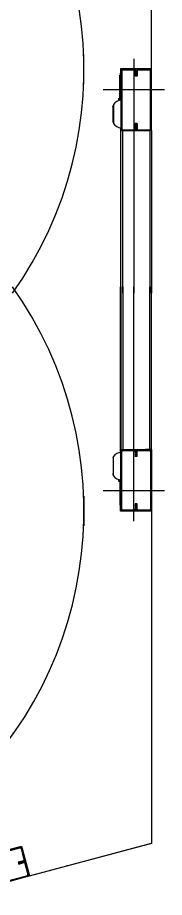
# Model space of a CAD drawing. Extents: x -264205 to -263659, y -1242401 to -1241986.
# Drawn here: x -263908.358 to -263908.131, y -1242123.322 to -1242121.96 of the extents above; entities that cross this region are included whole.
import ezdxf

# ---------------------------------------------------------------- set-up
doc = ezdxf.new("R2010")
doc.units = 0
doc.layers.add('SITUACIA_DSP_2D', color=7, linetype='Continuous')

msp = doc.modelspace()

# ---------------------------------------------------------------- linework, layer by layer
at = {"layer": 'SITUACIA_DSP_2D'}
for p, q in [((-263908.1506, -1242122.0394), (-263908.1506, -1242121.5253)), ((-263908.2551, -1242122.0628), (-263908.2551, -1242122.017)), ((-263908.1781, -1242122.0237), (-263908.1781, -1242122.3869)), ((-263908.1986, -1242122.0394), (-263908.1986, -1242122.047)), ((-263908.1506, -1242122.0394), (-263908.1986, -1242122.0394)), ((-263908.1952, -1242122.0399), (-263908.1952, -1242122.0413)), ((-263908.1772, -1242122.0399), (-263908.1952, -1242122.0399)), ((-263908.1772, -1242122.0413), (-263908.1952, -1242122.0413)), ((-263908.1772, -1242122.0413), (-263908.1772, -1242122.0399)), ((-263908.1715, -1242122.0399), (-263908.1715, -1242122.0413)), ((-263908.1534, -1242122.0399), (-263908.1715, -1242122.0399)), ((-263908.1534, -1242122.0413), (-263908.1715, -1242122.0413)), ((-263908.1534, -1242122.0413), (-263908.1534, -1242122.0399)), ((-263908.1506, -1242122.0427), (-263908.1506, -1242122.0394)), ((-263908.1981, -1242122.047), (-263908.1995, -1242122.047)), ((-263908.1981, -1242122.0489), (-263908.1995, -1242122.0489)), ((-263908.1995, -1242122.0877), (-263908.1995, -1242122.0489)), ((-263908.1967, -1242122.0427), (-263908.1981, -1242122.0427)), ((-263908.1981, -1242122.0427), (-263908.1981, -1242122.132)), ((-263908.1967, -1242122.0427), (-263908.1967, -1242122.132)), ((-263908.1743, -1242122.0427), (-263908.1758, -1242122.0427)), ((-263908.1758, -1242122.0508), (-263908.1758, -1242122.0427)), ((-263908.1743, -1242122.0508), (-263908.1758, -1242122.0508)), ((-263908.1729, -1242122.0427), (-263908.1743, -1242122.0427)), ((-263908.1743, -1242122.0427), (-263908.1743, -1242122.0508)), ((-263908.1743, -1242122.0508), (-263908.1743, -1242122.0427)), ((-263908.1729, -1242122.0508), (-263908.1743, -1242122.0508)), ((-263908.1729, -1242122.0427), (-263908.1729, -1242122.0508)), ((-263908.1506, -1242122.0427), (-263908.152, -1242122.0427)), ((-263908.152, -1242122.132), (-263908.152, -1242122.0427)), ((-263908.1506, -1242122.132), (-263908.1506, -1242122.0427)), ((-263908.2256, -1242122.0712), (-263908.1306, -1242122.0712)), ((-263908.2097, -1242122.0958), (-263908.2098, -1242122.0965)), ((-263908.2095, -1242122.0955), (-263908.2097, -1242122.0958)), ((-263908.2095, -1242122.0943), (-263908.2095, -1242122.1242)), ((-263908.2014, -1242122.0861), (-263908.2014, -1242122.0849)), ((-263908.2014, -1242122.0861), (-263908.2014, -1242122.0868)), ((-263908.2014, -1242122.0861), (-263908.201, -1242122.0861)), ((-263908.2014, -1242122.0884), (-263908.2014, -1242122.0868)), ((-263908.201, -1242122.0868), (-263908.2014, -1242122.0868)), ((-263908.201, -1242122.0861), (-263908.2006, -1242122.0861)), ((-263908.2006, -1242122.0868), (-263908.201, -1242122.0868)), ((-263908.2006, -1242122.0861), (-263908.2006, -1242122.0868)), ((-263908.1996, -1242122.0878), (-263908.1996, -1242122.0848)), ((-263908.2109, -1242122.0974), (-263908.2101, -1242122.0971)), ((-263908.2101, -1242122.0971), (-263908.2098, -1242122.097)), ((-263908.2098, -1242122.1211), (-263908.2098, -1242122.0965)), ((-263908.2098, -1242122.122), (-263908.2098, -1242122.1211)), ((-263908.2098, -1242122.122), (-263908.2097, -1242122.1227)), ((-263908.2097, -1242122.1227), (-263908.2095, -1242122.123)), ((-263908.1986, -1242122.131), (-263908.1986, -1242122.3869)), ((-263908.1981, -1242122.132), (-263908.1967, -1242122.132)), ((-263908.1981, -1242122.3869), (-263908.1981, -1242122.1349)), ((-263908.1981, -1242122.1349), (-263908.1952, -1242122.1349)), ((-263908.1952, -1242122.1335), (-263908.1952, -1242122.1349)), ((-263908.1952, -1242122.1335), (-263908.1772, -1242122.1335)), ((-263908.1952, -1242122.3869), (-263908.1952, -1242122.1349)), ((-263908.1952, -1242122.1349), (-263908.1658, -1242122.1349)), ((-263908.1952, -1242122.1349), (-263908.1772, -1242122.1349)), ((-263908.1772, -1242122.1349), (-263908.1772, -1242122.1335)), ((-263908.1729, -1242122.124), (-263908.1758, -1242122.124)), ((-263908.1758, -1242122.132), (-263908.1758, -1242122.124)), ((-263908.1758, -1242122.132), (-263908.1743, -1242122.132)), ((-263908.1743, -1242122.124), (-263908.1743, -1242122.132)), ((-263908.1743, -1242122.132), (-263908.1743, -1242122.124)), ((-263908.1743, -1242122.132), (-263908.1729, -1242122.132)), ((-263908.1729, -1242122.124), (-263908.1729, -1242122.132)), ((-263908.1715, -1242122.1335), (-263908.1715, -1242122.1349)), ((-263908.1715, -1242122.1335), (-263908.1534, -1242122.1335)), ((-263908.1715, -1242122.1349), (-263908.1534, -1242122.1349)), ((-263908.1534, -1242122.1349), (-263908.1601, -1242122.1349)), ((-263908.1534, -1242122.1349), (-263908.1534, -1242122.1335)), ((-263908.1534, -1242122.1349), (-263908.1534, -1242122.3869)), ((-263908.1506, -1242122.1349), (-263908.1534, -1242122.1349)), ((-263908.152, -1242122.132), (-263908.1506, -1242122.132)), ((-263908.1506, -1242122.1349), (-263908.1506, -1242122.132)), ((-263908.1506, -1242122.1349), (-263908.1506, -1242122.3869)), ((-263908.1986, -1242122.6328), (-263908.1986, -1242122.3769)), ((-263908.1981, -1242122.3769), (-263908.1981, -1242122.6289)), ((-263908.1952, -1242122.3769), (-263908.1952, -1242122.6289)), ((-263908.1781, -1242122.74), (-263908.1781, -1242122.3769)), ((-263908.1534, -1242122.6289), (-263908.1534, -1242122.3769)), ((-263908.1506, -1242122.6289), (-263908.1506, -1242122.3769)), ((-263908.2098, -1242122.6418), (-263908.2097, -1242122.6411)), ((-263908.2097, -1242122.6411), (-263908.2095, -1242122.6408)), ((-263908.2095, -1242122.6695), (-263908.2095, -1242122.6396)), ((-263908.1981, -1242122.6289), (-263908.1952, -1242122.6289)), ((-263908.1981, -1242122.6317), (-263908.1967, -1242122.6317)), ((-263908.1981, -1242122.721), (-263908.1981, -1242122.6317)), ((-263908.1967, -1242122.721), (-263908.1967, -1242122.6317)), ((-263908.1952, -1242122.6303), (-263908.1952, -1242122.6289)), ((-263908.1952, -1242122.6289), (-263908.1658, -1242122.6289)), ((-263908.1952, -1242122.6289), (-263908.1772, -1242122.6289)), ((-263908.1952, -1242122.6303), (-263908.1772, -1242122.6303)), ((-263908.1772, -1242122.6289), (-263908.1772, -1242122.6303)), ((-263908.1758, -1242122.6317), (-263908.1743, -1242122.6317)), ((-263908.1758, -1242122.6317), (-263908.1758, -1242122.6398)), ((-263908.1729, -1242122.6398), (-263908.1758, -1242122.6398)), ((-263908.1743, -1242122.6317), (-263908.1729, -1242122.6317)), ((-263908.1743, -1242122.6398), (-263908.1743, -1242122.6317)), ((-263908.1743, -1242122.6317), (-263908.1743, -1242122.6398)), ((-263908.1729, -1242122.6398), (-263908.1729, -1242122.6317)), ((-263908.1715, -1242122.6303), (-263908.1715, -1242122.6289)), ((-263908.1715, -1242122.6289), (-263908.1534, -1242122.6289)), ((-263908.1715, -1242122.6303), (-263908.1534, -1242122.6303)), ((-263908.1534, -1242122.6289), (-263908.1601, -1242122.6289)), ((-263908.1506, -1242122.6289), (-263908.1534, -1242122.6289)), ((-263908.1534, -1242122.6289), (-263908.1534, -1242122.6303)), ((-263908.152, -1242122.6317), (-263908.1506, -1242122.6317)), ((-263908.152, -1242122.6317), (-263908.152, -1242122.721)), ((-263908.1506, -1242122.6289), (-263908.1506, -1242122.6317)), ((-263908.1506, -1242122.6317), (-263908.1506, -1242122.721)), ((-263908.2098, -1242122.6418), (-263908.2098, -1242122.6427)), ((-263908.2098, -1242122.6427), (-263908.2098, -1242122.6673)), ((-263908.2109, -1242122.6664), (-263908.2101, -1242122.6667)), ((-263908.2101, -1242122.6667), (-263908.2098, -1242122.6668)), ((-263908.2097, -1242122.668), (-263908.2098, -1242122.6673)), ((-263908.2095, -1242122.6683), (-263908.2097, -1242122.668)), ((-263908.2014, -1242122.6754), (-263908.2014, -1242122.677)), ((-263908.2014, -1242122.6777), (-263908.2014, -1242122.677)), ((-263908.201, -1242122.677), (-263908.2014, -1242122.677)), ((-263908.2014, -1242122.6777), (-263908.2014, -1242122.6789)), ((-263908.2014, -1242122.6777), (-263908.201, -1242122.6777)), ((-263908.2006, -1242122.677), (-263908.201, -1242122.677)), ((-263908.201, -1242122.6777), (-263908.2006, -1242122.6777)), ((-263908.2006, -1242122.6777), (-263908.2006, -1242122.677)), ((-263908.1996, -1242122.676), (-263908.1996, -1242122.679)), ((-263908.1995, -1242122.6761), (-263908.1995, -1242122.7149)), ((-263908.2256, -1242122.6925), (-263908.1306, -1242122.6925)), ((-263908.2551, -1242122.701), (-263908.2551, -1242122.7468)), ((-263908.1981, -1242122.7149), (-263908.1995, -1242122.7149)), ((-263908.1981, -1242122.7168), (-263908.1995, -1242122.7168)), ((-263908.1986, -1242122.7244), (-263908.1986, -1242122.7168)), ((-263908.1967, -1242122.721), (-263908.1981, -1242122.721)), ((-263908.1952, -1242122.7239), (-263908.1952, -1242122.7225)), ((-263908.1772, -1242122.7225), (-263908.1952, -1242122.7225)), ((-263908.1772, -1242122.7225), (-263908.1772, -1242122.7239)), ((-263908.1743, -1242122.713), (-263908.1758, -1242122.713)), ((-263908.1758, -1242122.713), (-263908.1758, -1242122.721)), ((-263908.1743, -1242122.721), (-263908.1758, -1242122.721)), ((-263908.1729, -1242122.713), (-263908.1743, -1242122.713)), ((-263908.1743, -1242122.721), (-263908.1743, -1242122.713)), ((-263908.1743, -1242122.713), (-263908.1743, -1242122.721)), ((-263908.1729, -1242122.721), (-263908.1743, -1242122.721)), ((-263908.1729, -1242122.721), (-263908.1729, -1242122.713)), ((-263908.1715, -1242122.7239), (-263908.1715, -1242122.7225)), ((-263908.1534, -1242122.7225), (-263908.1715, -1242122.7225)), ((-263908.1534, -1242122.7225), (-263908.1534, -1242122.7239)), ((-263908.1506, -1242122.721), (-263908.152, -1242122.721)), ((-263908.1506, -1242122.721), (-263908.1506, -1242122.7244)), ((-263908.1506, -1242122.7244), (-263908.1986, -1242122.7244)), ((-263908.1772, -1242122.7239), (-263908.1952, -1242122.7239)), ((-263908.1534, -1242122.7239), (-263908.1715, -1242122.7239)), ((-263908.1506, -1242122.7244), (-263908.1506, -1242123.2385)), ((-263908.3393, -1242123.2891), (-263908.1506, -1242123.2385)), ((-263908.1506, -1242123.2388), (-263908.28, -1242123.2735)), ((-263908.1506, -1242123.2385), (-263908.1506, -1242123.2388)), ((-263908.441, -1242123.2674), (-263908.3548, -1242123.2443)), ((-263908.4406, -1242123.2688), (-263908.3544, -1242123.2457)), ((-263908.393, -1242123.2541), (-263908.3516, -1242123.243)), ((-263908.3548, -1242123.2443), (-263908.3544, -1242123.2457)), ((-263908.3526, -1242123.2467), (-263908.3513, -1242123.2463)), ((-263908.3526, -1242123.2467), (-263908.348, -1242123.2641)), ((-263908.3516, -1242123.243), (-263908.3393, -1242123.2891)), ((-263908.3513, -1242123.2463), (-263908.3466, -1242123.2638)), ((-263908.349, -1242123.2659), (-263908.3568, -1242123.268)), ((-263908.3568, -1242123.268), (-263908.3564, -1242123.2694)), ((-263908.3486, -1242123.2673), (-263908.3564, -1242123.2694)), ((-263908.3564, -1242123.2694), (-263908.3486, -1242123.2673)), ((-263908.349, -1242123.2659), (-263908.3486, -1242123.2673)), ((-263908.3486, -1242123.2673), (-263908.3482, -1242123.2686)), ((-263908.3466, -1242123.2638), (-263908.348, -1242123.2641)), ((-263908.3564, -1242123.2694), (-263908.356, -1242123.2707)), ((-263908.356, -1242123.2707), (-263908.3482, -1242123.2686)), ((-263908.3465, -1242123.2697), (-263908.3451, -1242123.2693)), ((-263908.3465, -1242123.2697), (-263908.3418, -1242123.2871)), ((-263908.3451, -1242123.2693), (-263908.3404, -1242123.2867)), ((-263908.3084, -1242123.2811), (-263908.3425, -1242123.2902)), ((-263908.3071, -1242123.2806), (-263908.3084, -1242123.2811)), ((-263908.3066, -1242123.2803), (-263908.3071, -1242123.2806)), ((-263908.2814, -1242123.2737), (-263908.2819, -1242123.2737)), ((-263908.28, -1242123.2735), (-263908.2814, -1242123.2737)), ((-263908.3428, -1242123.2888), (-263908.4291, -1242123.3119)), ((-263908.3425, -1242123.2902), (-263908.4287, -1242123.3133)), ((-263908.3428, -1242123.2888), (-263908.3425, -1242123.2902)), ((-263908.3404, -1242123.2867), (-263908.3418, -1242123.2871))]:
    msp.add_line(p, q, dxfattribs=at)
for centre, radius, start, end in [((-263908.8536, -1242122.0399), 0.5985, 324.565, 215.435), ((-263908.1952, -1242122.0427), 0.00285, 90, 180), ((-263908.1952, -1242122.0427), 0.00142, 90, 180), ((-263908.1772, -1242122.0427), 0.00285, 0, 90), ((-263908.1772, -1242122.0427), 0.00143, 0, 90), ((-263908.1715, -1242122.0427), 0.00285, 90, 180), ((-263908.1715, -1242122.0427), 0.00143, 90, 180), ((-263908.1534, -1242122.0427), 0.00285, 0, 90), ((-263908.1534, -1242122.0427), 0.00143, 0, 90), ((-263908.1945, -1242122.1061), 0.019, 100.7559, 141.8712), ((-263908.1996, -1242122.0849), 0.000095, 0, 90), ((-263908.1945, -1242122.1124), 0.019, 218.1288, 259.2441), ((-263908.1952, -1242122.132), 0.00285, 180, 270), ((-263908.1952, -1242122.132), 0.00142, 180, 270), ((-263908.1772, -1242122.132), 0.00143, 270, 0), ((-263908.1772, -1242122.132), 0.00285, 270, 0), ((-263908.1715, -1242122.132), 0.00285, 180, 270), ((-263908.1715, -1242122.132), 0.00143, 180, 270), ((-263908.1534, -1242122.132), 0.00143, 270, 0), ((-263908.1534, -1242122.132), 0.00285, 270, 0), ((-263908.8536, -1242122.7239), 0.5985, 144.565, 35.435), ((-263908.1945, -1242122.6514), 0.019, 100.7559, 141.8712), ((-263908.1952, -1242122.6317), 0.00285, 90, 180), ((-263908.1952, -1242122.6317), 0.00142, 90, 180), ((-263908.1772, -1242122.6317), 0.00285, 0, 90), ((-263908.1772, -1242122.6317), 0.00143, 0, 90), ((-263908.1715, -1242122.6317), 0.00285, 90, 180), ((-263908.1715, -1242122.6317), 0.00143, 90, 180), ((-263908.1534, -1242122.6317), 0.00285, 0, 90), ((-263908.1534, -1242122.6317), 0.00143, 0, 90), ((-263908.1945, -1242122.6577), 0.019, 218.1288, 259.2441), ((-263908.1996, -1242122.6789), 0.000095, 270, 0), ((-263908.1952, -1242122.721), 0.00285, 180, 270), ((-263908.1952, -1242122.721), 0.00142, 180, 270), ((-263908.1772, -1242122.721), 0.00285, 270, 0), ((-263908.1772, -1242122.721), 0.00143, 270, 0), ((-263908.1715, -1242122.721), 0.00285, 180, 270), ((-263908.1715, -1242122.721), 0.00143, 180, 270), ((-263908.1534, -1242122.721), 0.00143, 270, 0), ((-263908.1534, -1242122.721), 0.00285, 270, 0), ((-263908.354, -1242123.2471), 0.00285, 15, 105), ((-263908.354, -1242123.2471), 0.00143, 15, 105), ((-263908.3493, -1242123.2645), 0.00143, 285, 15), ((-263908.3493, -1242123.2645), 0.00285, 285, 15), ((-263908.3479, -1242123.27), 0.00285, 15, 105), ((-263908.3479, -1242123.27), 0.00143, 15, 105), ((-263908.3432, -1242123.2875), 0.00143, 285, 15), ((-263908.3432, -1242123.2875), 0.00285, 285, 15)]:
    msp.add_arc(centre, radius, start, end, dxfattribs=at)

doc.saveas('drawing.dxf')
